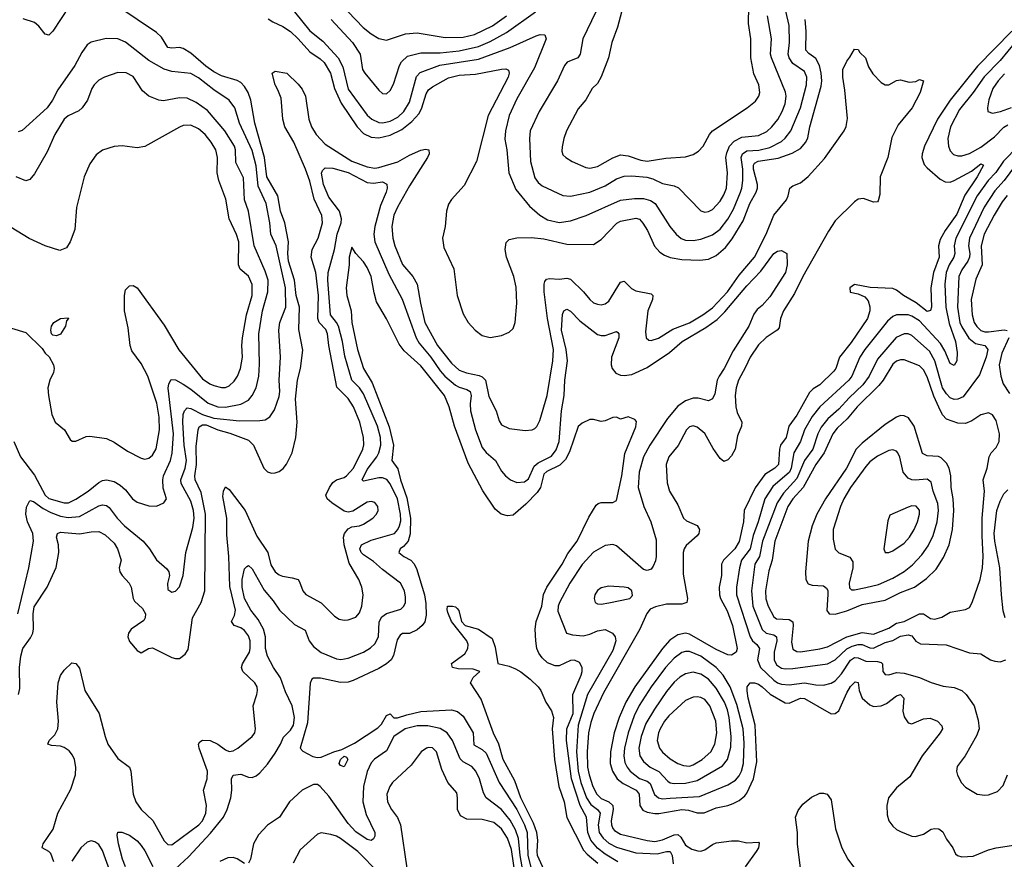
# Model space of a CAD drawing. Header units: inches. Extents: x 1550315 to 1685896, y 510706 to 640504.
# Tile 381 of 452: x 1652797 to 1657932, y 572270 to 576650. Entities that reach past the tile are written whole.
import ezdxf

# ---------------------------------------------------------------- set-up
doc = ezdxf.new("R2010")
doc.units = ezdxf.units.IN
doc.header["$MEASUREMENT"] = 0
doc.layers.add('B6557', color=7, linetype='Continuous')

msp = doc.modelspace()

# ---------------------------------------------------------------- linework, layer by layer
at = {"layer": 'B6557', "color": 5}
for points, elevation in [([(1654229.7, 576689.7), (1654310, 576591.7), (1654377.9, 576537.9), (1654457.9, 576450), (1654483.3, 576403.3), (1654510, 576287.7), (1654610, 576151.9), (1654633.4, 576130), (1654670, 576113.1), (1654691.8, 576111.8), (1654730, 576120.6), (1654770, 576141.3), (1654800.8, 576170), (1654830, 576219.6), (1654866.5, 576353.5), (1654885.2, 576374.8), (1654988.2, 576411.8), (1655190, 576444.5), (1655355.2, 576504.8), (1655490, 576565), (1655512.3, 576572.3), (1655536.3, 576570), (1655542.8, 576550), (1655481.3, 576398.7), (1655390, 576236.9), (1655350.2, 576150), (1655330.2, 576070), (1655327.1, 576027.1), (1655337.7, 575970), (1655348.9, 575850), (1655383.9, 575763.9), (1655456.8, 575676.8), (1655509.2, 575629.2), (1655550, 575606.3), (1655610, 575591.4), (1655670, 575600.7), (1655752.1, 575627.9), (1655930, 575707.9), (1656003.5, 575716.5), (1656050, 575716.8), (1656086.3, 575706.3), (1656112, 575690), (1656187.3, 575570), (1656220.2, 575530), (1656247.6, 575507.6), (1656270, 575499.5), (1656310, 575497.7), (1656350, 575505.2), (1656410, 575527.3), (1656450, 575557.2), (1656490.8, 575609.2), (1656519.2, 575660.8), (1656557.2, 575750), (1656564.1, 575770), (1656568.5, 575810), (1656568, 575870), (1656560.1, 575930), (1656566.5, 575950), (1656590, 575965.1), (1656651.3, 575968.7), (1656710, 575982.5), (1656770, 576014.2), (1656790, 576031.4), (1656818.5, 576070), (1656869.1, 576190), (1656900.1, 576310), (1656901.9, 576350), (1656890, 576378.9), (1656830, 576421.2), (1656809.4, 576450), (1656805.6, 576470), (1656812.5, 576530), (1656810, 576619), (1656775.7, 576770)], 540), ([(1655952.1, 576747.9), (1655915.5, 576610), (1655885.8, 576530), (1655867.3, 576450), (1655830, 576351.5), (1655810, 576316.9), (1655783.1, 576290), (1655749.3, 576230.7), (1655710, 576184.2), (1655649.2, 576070), (1655634.9, 576030), (1655625.8, 575985.9), (1655624.4, 575964.4), (1655630, 575944.9), (1655644.9, 575930), (1655678, 575910), (1655750, 575879.1), (1655770, 575875.2), (1655810, 575884.4), (1655890, 575929.4), (1655930, 575944), (1655970, 575939.8), (1656036.5, 575916.5), (1656070, 575911), (1656167.7, 575927.7), (1656270, 575933.7), (1656310, 575945.6), (1656336.7, 575963.3), (1656362.5, 575990), (1656394, 576050), (1656410, 576070.2), (1656591.2, 576190), (1656635.1, 576224.9), (1656651.8, 576250), (1656656.5, 576270), (1656652.4, 576310), (1656626.7, 576366.7), (1656610.9, 576450.9), (1656610.5, 576550), (1656597.4, 576630), (1656599, 576719)], 580), ([(1652791.9, 573130), (1652798.5, 573161.5), (1652796.4, 573270), (1652803.4, 573330), (1652813.7, 573370), (1652854.5, 573425.5), (1652865.2, 573450), (1652870, 573471.3), (1652867.2, 573550), (1652872.7, 573587.3), (1652941.4, 573690), (1652988.3, 573791.7), (1653001.3, 573870), (1652999, 573910), (1652989.4, 573950), (1652994.3, 573970), (1653010, 573975.8), (1653110, 573966.8), (1653170, 573978), (1653210, 573979.4), (1653242.5, 573962.5), (1653290, 573919.4), (1653308.1, 573890), (1653327.3, 573830), (1653316.8, 573790), (1653319.8, 573770), (1653331.1, 573750), (1653368.2, 573710), (1653378.9, 573690), (1653388.3, 573630), (1653395.8, 573615.8), (1653438, 573578), (1653453.7, 573550), (1653451.8, 573530), (1653444.2, 573515.8), (1653379.1, 573470), (1653364.5, 573450), (1653361.3, 573430), (1653370, 573405.5), (1653410, 573359.1), (1653430, 573347.3), (1653469, 573370), (1653490, 573373.4), (1653590, 573323.1), (1653610, 573317), (1653630, 573317.6), (1653660.7, 573339.3), (1653675.4, 573364.6), (1653697.9, 573530), (1653744.6, 573610), (1653763.4, 573670), (1653766.2, 574070), (1653743.7, 574183.7), (1653711.7, 574250), (1653710.6, 574270), (1653719.2, 574330), (1653717.7, 574422.3), (1653727.7, 574510), (1653733.8, 574526.2), (1653750, 574536.5), (1653770, 574535.5), (1653830, 574509.4), (1653892.6, 574492.6), (1653990, 574456.1), (1654015.9, 574430), (1654070.7, 574310.7), (1654090, 574290.2), (1654110, 574283.8), (1654130, 574285.1), (1654150, 574293.2), (1654170.9, 574309.1), (1654188.9, 574331.1), (1654218.5, 574390), (1654236.7, 574470), (1654243.6, 574550), (1654234.9, 574670), (1654246, 574770), (1654261.9, 574830), (1654274, 574926), (1654252.9, 575032.9), (1654256.4, 575150), (1654239.5, 575210), (1654230.2, 575290), (1654199.4, 575390), (1654196.3, 575430), (1654199.1, 575490), (1654180.5, 575590), (1654158.2, 575650), (1654143.5, 575730), (1654085.9, 575830), (1654073.6, 575930), (1654023.1, 576110), (1654003.4, 576230), (1653989.3, 576269.3), (1653970, 576301.8), (1653950, 576321.4), (1653931.6, 576331.6), (1653850, 576356.7), (1653810, 576377.5), (1653767.7, 576407.7), (1653690, 576474.7), (1653650, 576499.1), (1653630, 576504.7), (1653590, 576501.1), (1653570, 576504.9), (1653537.7, 576557.7), (1653510, 576583), (1653310, 576717.8)], 520), ([(1653057.6, 576722.4), (1652970, 576589.5), (1652950, 576569.3), (1652930, 576573.2), (1652896.6, 576616.6), (1652874.9, 576634.9), (1652814.9, 576654.9)], 520), ([(1654421.9, 576650), (1654532.7, 576530), (1654572.9, 576470), (1654585.5, 576390), (1654597.5, 576370), (1654670, 576282.3), (1654690, 576264.9), (1654710, 576262.4), (1654730, 576280.5), (1654746.3, 576313.6), (1654778.4, 576410), (1654789.1, 576430), (1654820.3, 576459.7), (1654890, 576476.6), (1654990, 576477.2), (1655090, 576487.4), (1655190, 576509.7), (1655250, 576536.1), (1655336.8, 576583.2), (1655486.8, 576690)], 560), ([(1654510.1, 576690.1), (1654588.5, 576608.5), (1654630, 576575.4), (1654670, 576552.3), (1654710, 576543.3), (1654810, 576575.9), (1654870, 576581.4), (1655016.2, 576556.2), (1655110, 576558.1), (1655170, 576572.1), (1655262.5, 576617.5), (1655335.8, 576670)], 580), ([(1655801.1, 576690), (1655733.7, 576550), (1655720.6, 576470), (1655708.6, 576451.4), (1655652.8, 576427.2), (1655639.1, 576410), (1655601.3, 576330), (1655505.8, 576170), (1655459.5, 576070), (1655455.4, 576030), (1655460.4, 575910), (1655483.9, 575823.9), (1655500.5, 575800.5), (1655522.8, 575782.8), (1655630, 575733.1), (1655670, 575728.8), (1655770.7, 575749.3), (1655850, 575782.2), (1655910, 575819), (1655950, 575833.6), (1655990, 575835.5), (1656067.7, 575827.7), (1656099.3, 575819.3), (1656150, 575795.7), (1656210, 575782.3), (1656232.9, 575772.9), (1656350, 575651.8), (1656370, 575646), (1656390, 575649.3), (1656410, 575659.7), (1656450, 575702.6), (1656470, 575735.2), (1656482.6, 575770), (1656488.2, 575850), (1656480.2, 575930), (1656484.4, 575955.6), (1656498.2, 575990), (1656523.8, 576016.2), (1656562.8, 576037.2), (1656650, 576045.4), (1656694.3, 576065.7), (1656720.5, 576090), (1656750.9, 576129.1), (1656773.7, 576170), (1656788.9, 576210), (1656794, 576250), (1656791.4, 576271.4), (1656717.6, 576450), (1656713.3, 576470), (1656717.4, 576550), (1656697.2, 576670)], 560), ([(1654094, 576654), (1654118.1, 576638.1), (1654170, 576614.7), (1654210, 576587.9), (1654250.3, 576550.3), (1654310, 576481.2), (1654365, 576444.9), (1654385.7, 576425.7), (1654418.2, 576370), (1654438.8, 576290), (1654473.7, 576213.7), (1654557.9, 576090), (1654590, 576056.1), (1654630, 576036.5), (1654670, 576033.8), (1654730, 576047.3), (1654790, 576077.3), (1654841.7, 576118.3), (1654879.9, 576160.1), (1654895, 576190), (1654917.7, 576262.3), (1654930, 576283.5), (1654950, 576299.8), (1655033.3, 576346.7), (1655090, 576360.7), (1655174.6, 576365.4), (1655310.8, 576390.8), (1655332.6, 576392.6), (1655346.2, 576386.2), (1655350.1, 576370.1), (1655344.7, 576350), (1655240.6, 576150), (1655180.3, 575910), (1655115.9, 575784.1), (1655050, 575712.3), (1655033, 575687), (1655023.6, 575650), (1655016.9, 575570), (1655002, 575510), (1655010, 575460.4), (1655061.3, 575350), (1655078, 575210), (1655110, 575114.9), (1655136.8, 575070), (1655173.5, 575030), (1655210, 575002.6), (1655250, 574992.2), (1655310, 575002.9), (1655350, 575020.2), (1655370, 575039.3), (1655380.7, 575070), (1655390.5, 575170), (1655386.5, 575253.5), (1655375.1, 575310), (1655336.3, 575410), (1655329, 575450), (1655333.5, 575486.5), (1655350, 575502.7), (1655390, 575511.3), (1655466.1, 575513.9), (1655530, 575506.1), (1655650, 575479), (1655790, 575477.7), (1655830, 575502.6), (1655911.6, 575588.4), (1655930, 575598.1), (1656010, 575613.4), (1656030, 575608.2), (1656047.8, 575587.8), (1656070.7, 575550.7), (1656107.4, 575467.4), (1656136.5, 575436.5), (1656160.5, 575420.5), (1656190, 575409.1), (1656250, 575398.5), (1656345, 575395), (1656390, 575400.8), (1656430, 575419.2), (1656478.1, 575461.9), (1656513, 575507), (1656570, 575600.2), (1656604.9, 575690), (1656638.5, 575750), (1656645.1, 575770), (1656645.8, 575790), (1656624.8, 575870), (1656624.4, 575890), (1656630, 575900.8), (1656649, 575911), (1656752.9, 575927.1), (1656826, 575954), (1656870, 575978.4), (1656897.7, 576010), (1656907.3, 576032.7), (1656918.3, 576090), (1656976.4, 576303.6), (1656979.9, 576330), (1656977.8, 576370), (1656968.8, 576410), (1656950, 576447.9), (1656912.4, 576472.4), (1656897.3, 576490), (1656898.3, 576590), (1656893.6, 576650)], 520), ([(1657971.4, 576590), (1657792.7, 576407.3), (1657650, 576230.4), (1657583.4, 576130), (1657516.1, 575990), (1657502.9, 575950), (1657502.4, 575930), (1657514.9, 575894.9), (1657530, 575876.1), (1657597.7, 575817.7), (1657623.1, 575803.1), (1657650, 575802.8), (1657670, 575810.1), (1657760.3, 575859.7), (1657810, 575897.5), (1657823.7, 575890), (1657790.1, 575830), (1657725.4, 575734.6), (1657684.1, 575635.9), (1657623.4, 575550), (1657597.9, 575502.1), (1657589.3, 575470), (1657592.7, 575410), (1657563.4, 575330), (1657548.9, 575250), (1657551.8, 575150), (1657547.6, 575132.4), (1657530, 575127.1), (1657472.5, 575172.5), (1657406.6, 575210), (1657370, 575238.3), (1657350, 575246.8), (1657232.5, 575252.5), (1657150, 575269), (1657126.8, 575250), (1657128.1, 575228.1), (1657170, 575219.1), (1657204, 575204), (1657222.4, 575182.4), (1657230.9, 575150.9), (1657230.1, 575130.1), (1657218.3, 575090), (1657134.3, 574965.7), (1657072.7, 574890), (1657052.8, 574830), (1657043.7, 574816.3), (1656970, 574744.1), (1656936, 574724), (1656915.6, 574704.4), (1656850, 574586.1), (1656808.9, 574530), (1656794.4, 574470), (1656765.7, 574430), (1656759, 574410), (1656754.3, 574330), (1656734.8, 574310), (1656683.2, 574276.8), (1656632.2, 574207.8), (1656576, 574090), (1656571.3, 574030), (1656550, 573927.9), (1656526.9, 573890), (1656467.3, 573830), (1656457.9, 573810), (1656456.8, 573750), (1656445.5, 573690), (1656446.6, 573650), (1656452.7, 573630), (1656486.2, 573566.2), (1656515, 573490), (1656538.4, 573370), (1656534, 573350), (1656510, 573334.2), (1656490, 573335.9), (1656430, 573363.5), (1656290, 573444.7), (1656270, 573448.7), (1656230, 573440.1), (1656187.8, 573412.2), (1656149.8, 573370.2), (1656005.8, 573170), (1655958.8, 573090), (1655923.9, 573010), (1655897, 572930), (1655878.4, 572830), (1655877.4, 572770), (1655888.8, 572728.8), (1655912.6, 572690), (1655944.6, 572664.6), (1656011.7, 572630), (1656027.5, 572610), (1656030.6, 572550), (1656046.5, 572526.5), (1656070, 572516.3), (1656110, 572508.9), (1656130, 572508.6), (1656250, 572529.2), (1656285.5, 572525.5), (1656330, 572512.1), (1656367.1, 572512.9), (1656430, 572539), (1656490, 572551.1), (1656518.4, 572561.6), (1656550, 572576.6), (1656579.2, 572600.8), (1656590, 572615), (1656623.6, 572690), (1656641.4, 572778.6), (1656633.5, 572970), (1656596.7, 573110), (1656590.5, 573149.4), (1656591.9, 573170), (1656606, 573190), (1656629.8, 573190.2), (1656650, 573183), (1656670, 573170.1), (1656711.1, 573131.1), (1656790, 573085.5), (1656810, 573083.4), (1656870, 573110.1), (1656890, 573108.6), (1657030, 573028.9), (1657050, 573030.3), (1657070, 573044.2), (1657110, 573138.2), (1657130, 573171.8), (1657154.9, 573194.9), (1657170, 573192.7), (1657175.5, 573150), (1657191.2, 573111.2), (1657230, 573075.9), (1657250, 573067.6), (1657290, 573069.5), (1657317.6, 573082.4), (1657370, 573122.6), (1657390.1, 573130.1), (1657408.4, 573110), (1657402.4, 573042.4), (1657410, 573013.4), (1657430, 572981.3), (1657450, 572976.5), (1657510, 573003.2), (1657546.2, 573006.2), (1657584.4, 572990), (1657605.8, 572965.8), (1657609, 572950), (1657597.1, 572930), (1657504.1, 572810), (1657439.8, 572700.2), (1657370, 572642.6), (1657327.9, 572590), (1657318.6, 572550), (1657321, 572501), (1657330.3, 572470), (1657350, 572443.1), (1657370, 572425.3), (1657390, 572415.3), (1657450, 572390.6), (1657469.1, 572389.1), (1657510, 572401.3), (1657550, 572426.4), (1657570, 572431.2), (1657590, 572429.2), (1657612.2, 572412.2), (1657630, 572374.4), (1657664.2, 572330), (1657677.6, 572297.6), (1657688.8, 572288.8), (1657710, 572282.6), (1657770, 572286), (1657850, 572319), (1657890, 572329.4), (1658050, 572353.4)], 520), ([(1658030, 576582.3), (1657910, 576436.9), (1657827.8, 576352.2), (1657770.1, 576269.9), (1657699, 576181), (1657650.6, 576090), (1657637.7, 576030), (1657641.7, 575990), (1657650, 575965.7), (1657666.6, 575946.6), (1657690, 575939.1), (1657710, 575939.2), (1657750, 575951.2), (1657810, 575984.6), (1657880.9, 576039.1), (1657930, 576089.2), (1657950, 576100.8)], 540), ([(1652787.8, 573550), (1652844.4, 573790), (1652868.6, 573930), (1652866.5, 573970), (1652838.2, 574030), (1652829.3, 574069.3), (1652833.1, 574106.9), (1652850, 574142), (1652870, 574135.7), (1652919.9, 574099.9), (1652959, 574079), (1653010, 574059.5), (1653050, 574053.3), (1653110, 574058.2), (1653210, 574113.7), (1653230, 574119.3), (1653250, 574116.1), (1653264.4, 574104.4), (1653305.6, 574050), (1653343.2, 574010), (1653441.2, 573930), (1653473.8, 573890), (1653511.1, 573831.1), (1653565.5, 573785.5), (1653575.3, 573770), (1653578, 573750), (1653568.7, 573708.7), (1653570, 573678), (1653590, 573663), (1653610, 573668), (1653630, 573691), (1653649.7, 573750), (1653664.6, 573870), (1653699.7, 574000.3), (1653706.7, 574050), (1653703.5, 574090), (1653690, 574137.6), (1653638.8, 574230), (1653637.2, 574250), (1653660.6, 574310), (1653666.8, 574350), (1653654.3, 574430), (1653647.8, 574550), (1653649.9, 574590.1), (1653657, 574610), (1653670, 574624), (1653690, 574620.9), (1653750, 574590.4), (1653810, 574571.2), (1653943.4, 574556.6), (1654050, 574558.3), (1654077.1, 574562.9), (1654102, 574578), (1654126.2, 574613.8), (1654150, 574683.1), (1654154.4, 574710), (1654151.3, 574770), (1654157.8, 574890), (1654148.7, 575030), (1654154.7, 575070), (1654185.6, 575150), (1654183.6, 575250), (1654135.6, 575470), (1654107.2, 575530), (1654101.7, 575590), (1654082.4, 575690), (1654041.6, 575781.6), (1654030, 575886.9), (1654010, 575967.7), (1653943.8, 576110), (1653919.9, 576190), (1653890, 576228.9), (1653810, 576283.2), (1653730, 576346.5), (1653690, 576369.1), (1653590, 576378.7), (1653550, 576391.9), (1653470, 576436.2), (1653350, 576532.9), (1653310, 576549.8), (1653247.8, 576552.2), (1653170, 576532.6), (1653150, 576517.6), (1653122.2, 576477.8), (1653085.4, 576410), (1652995.9, 576284.1), (1652967.6, 576230), (1652940.2, 576190), (1652810, 576071.5), (1652790, 576065.1)], 540), ([(1652975.9, 572255.9), (1652959.4, 572299.4), (1652949.7, 572309.7), (1652914.5, 572330), (1652919.1, 572350), (1652972.3, 572427.7), (1652996.5, 572510), (1653064, 572636), (1653088, 572710), (1653089.4, 572750), (1653082.7, 572790), (1653073.2, 572813.1), (1653055.7, 572835.7), (1653030, 572852.5), (1653010, 572859.4), (1652963.5, 572863.5), (1652943.7, 572870), (1652951.6, 572890), (1652980.6, 572919.4), (1652995.6, 572950), (1652999.1, 572990), (1652991.3, 573090), (1652998.5, 573190), (1653010, 573228.2), (1653030, 573257.1), (1653070, 573294.8), (1653090.5, 573290.5), (1653110, 573266), (1653137.4, 573150), (1653211.3, 573030), (1653242.3, 572910), (1653257.5, 572870), (1653310, 572796.4), (1653370.8, 572750), (1653377.5, 572730), (1653389.6, 572610), (1653402.5, 572570), (1653430, 572530.2), (1653491.9, 572471.9), (1653550, 572365.3), (1653570, 572346.3), (1653590, 572345.2), (1653732.3, 572450), (1653750, 572470.2), (1653767.6, 572510), (1653771.8, 572550), (1653756.1, 572630), (1653774.7, 572690), (1653776.7, 572730), (1653734.1, 572850), (1653729.8, 572870), (1653737.3, 572882.7), (1653750, 572890.7), (1653790, 572890.1), (1653831, 572871), (1653870, 572841.1), (1653890, 572832.2), (1653910, 572835.2), (1653935.4, 572850), (1654009.6, 572910), (1654023, 572930), (1654026.9, 572950), (1654014.1, 573070), (1654034.3, 573130), (1654038.2, 573150), (1654035.3, 573170), (1654023.1, 573190), (1653961.9, 573250), (1653953.7, 573270), (1653958.6, 573290), (1653995.9, 573350), (1654000.1, 573370), (1653998.8, 573410), (1653990, 573435.8), (1653970, 573463.9), (1653950, 573476.9), (1653916, 573490), (1653901.6, 573510), (1653918.4, 573541.6), (1653923.3, 573570), (1653893.1, 573693.1), (1653888.2, 573850), (1653877.1, 573962.9), (1653877.4, 574050), (1653857, 574163), (1653860.3, 574190), (1653870, 574212), (1653890, 574198.3), (1653973.7, 574090), (1654034.6, 573954.6), (1654090.9, 573870.9), (1654106.7, 573806.7), (1654130, 573769.2), (1654150, 573753.7), (1654167.3, 573747.3), (1654218.8, 573738.8), (1654248.9, 573728.9), (1654257.4, 573717.4), (1654274, 573670), (1654290, 573650.4), (1654370, 573607.2), (1654438.7, 573538.7), (1654462.9, 573522.9), (1654490, 573517.3), (1654510, 573519.1), (1654550, 573532.7), (1654570, 573555.3), (1654582.4, 573590), (1654588.5, 573650), (1654581.7, 573690), (1654566.2, 573730), (1654515.1, 573815.1), (1654489.1, 573910), (1654485.2, 573950), (1654490.7, 573969.3), (1654510, 573993.4), (1654530, 574003.8), (1654569.2, 574010), (1654590, 574018.4), (1654639.7, 574050), (1654658.2, 574070), (1654666.4, 574090), (1654664.7, 574110), (1654650, 574130.9), (1654630, 574136.2), (1654610, 574133.3), (1654534.4, 574085.6), (1654510, 574080.3), (1654490, 574086.5), (1654424.5, 574130), (1654400.6, 574150), (1654394.7, 574170), (1654412.3, 574210), (1654430, 574235.8), (1654450, 574249.5), (1654490, 574261.9), (1654502.2, 574270), (1654537.4, 574310), (1654587.3, 574410), (1654591.6, 574431.6), (1654589.9, 574470), (1654570.4, 574550), (1654538.9, 574630), (1654510, 574672.7), (1654452, 574732), (1654409.6, 574950), (1654403.1, 575010), (1654393.9, 575033.9), (1654359.6, 575070), (1654351.5, 575090), (1654356.1, 575210), (1654341.5, 575330), (1654317.1, 575410), (1654322.8, 575450), (1654354.5, 575510), (1654371.5, 575570), (1654376.2, 575590), (1654372.3, 575627.7), (1654333.3, 575713.3), (1654310, 575807.8), (1654287.5, 575870), (1654226.3, 576010), (1654180.1, 576090), (1654168.9, 576131.1), (1654160.2, 576240.2), (1654144.4, 576284.4), (1654129.8, 576310.2), (1654113.2, 576370), (1654130, 576380.5), (1654190, 576370.2), (1654250, 576312.7), (1654270, 576287.2), (1654288.3, 576250), (1654305.5, 576130), (1654319.8, 576090), (1654343.8, 576050), (1654390, 576001.1), (1654530, 575912.2), (1654610, 575882), (1654650, 575875.5), (1654670, 575878), (1654770, 575908.8), (1654830, 575942.6), (1654890, 575968.3), (1654913.9, 575973.9), (1654931.5, 575970), (1654933.6, 575950), (1654924.8, 575930), (1654830, 575782.7), (1654768, 575672), (1654749.3, 575630), (1654737.8, 575570), (1654742.6, 575510), (1654753.7, 575470), (1654793.3, 575373.3), (1654847.5, 575310), (1654870.4, 575270.4), (1654886.7, 575170), (1654910, 575070.2), (1654976.3, 574950), (1655050, 574858.3), (1655090, 574821.2), (1655126.9, 574806.9), (1655193.4, 574793.4), (1655210, 574785.9), (1655226.9, 574770), (1655243.5, 574683.5), (1655281.8, 574610), (1655297.6, 574557.6), (1655310, 574535.3), (1655350, 574516.5), (1655433.1, 574506.9), (1655469.7, 574510.3), (1655483, 574517), (1655493.4, 574526.6), (1655510, 574559.1), (1655547.8, 574690), (1655578.1, 574870), (1655580.3, 574930), (1655549, 575090), (1655533.2, 575230), (1655532, 575270), (1655535.4, 575284.6), (1655544.3, 575295.7), (1655560.6, 575299.4), (1655610, 575296), (1655650, 575302.1), (1655670, 575296.4), (1655736.8, 575230), (1655770, 575189.3), (1655790, 575172.6), (1655810, 575165), (1655830, 575162.5), (1655850, 575167.7), (1655870, 575182), (1655930, 575279.7), (1655950, 575285.2), (1655987.7, 575247.7), (1656010, 575235.8), (1656090, 575219.2), (1656098.8, 575210), (1656097.5, 575190), (1656073.5, 575130), (1656061.4, 575021.4), (1656065, 574990), (1656078.6, 574978.6), (1656090, 574975.5), (1656128.1, 574988.1), (1656204, 575036), (1656291.1, 575068.9), (1656360.2, 575110), (1656410, 575146.6), (1656488.7, 575230), (1656550, 575316.6), (1656630, 575410.1), (1656690, 575531.6), (1656730, 575629.3), (1656796.3, 575710), (1656805.7, 575730), (1656813.7, 575770), (1656830, 575783.7), (1656870, 575799), (1656910, 575831.4), (1656994.4, 575925.6), (1657097.5, 576070), (1657107.7, 576092.3), (1657113.5, 576133.5), (1657101.2, 576281.2), (1657090, 576349), (1657089.9, 576390.1), (1657110, 576433.4), (1657126.7, 576453.3), (1657150, 576496), (1657170, 576494), (1657178.7, 576478.7), (1657208.2, 576450), (1657224.2, 576404.2), (1657246.3, 576366.3), (1657290, 576321.7), (1657310, 576310.3), (1657330, 576310.4), (1657370, 576332.7), (1657390, 576336.3), (1657435.5, 576324.5), (1657470, 576327.3), (1657490, 576337.3), (1657510.5, 576330.5), (1657493.1, 576270), (1657451, 576190), (1657379.1, 576100.9), (1657345, 576035), (1657323.8, 575930), (1657285, 575830), (1657282.9, 575737.1), (1657274.9, 575705.1), (1657270, 575699.3), (1657250, 575696.9), (1657197.4, 575717.4), (1657170, 575714), (1657150, 575699.4), (1657050, 575599.5), (1657014.4, 575545.6), (1656881.9, 575310), (1656838.1, 575221.9), (1656781.4, 575130), (1656765.6, 575090), (1656757.5, 575042.5), (1656747.8, 575030), (1656690, 574992), (1656650, 574954.1), (1656606.1, 574890), (1656583, 574837), (1656545.8, 574770), (1656534.4, 574730), (1656529, 574690), (1656532.2, 574630), (1656539.8, 574599.8), (1656563.9, 574550), (1656562, 574530), (1656541.3, 574478.7), (1656528.4, 574410), (1656510, 574374.3), (1656490, 574352.8), (1656470, 574345.1), (1656450, 574359.7), (1656413, 574413), (1656371.1, 574491.1), (1656330, 574523.7), (1656310, 574530.7), (1656290, 574526.4), (1656274.4, 574510), (1656232.1, 574427.9), (1656182.4, 574370), (1656169.2, 574329.2), (1656173.3, 574233.3), (1656186.7, 574190), (1656230, 574118), (1656259.8, 574050), (1656274.9, 574034.9), (1656330.6, 574010.6), (1656342.6, 573990), (1656338.5, 573970), (1656330, 573958), (1656273.8, 573906.2), (1656262.3, 573890), (1656256.8, 573870), (1656257.2, 573757.2), (1656279.3, 573630), (1656275.6, 573610), (1656250, 573600.9), (1656170, 573600.8), (1656113.2, 573586.8), (1656085.2, 573574.8), (1656067.4, 573552.6), (1656032.1, 573470), (1655841.6, 573138.4), (1655791.4, 573030), (1655775.8, 572984.2), (1655764.5, 572930), (1655756.2, 572830), (1655758.4, 572750), (1655766.3, 572710), (1655785.9, 572650), (1655806.9, 572610), (1655830, 572586.6), (1655870, 572568.7), (1655891.2, 572551.2), (1655892.3, 572530), (1655881.1, 572470), (1655883.2, 572450), (1655890.1, 572430), (1655899.7, 572419.7), (1655930, 572400.9), (1656070, 572367.6), (1656110, 572363.5), (1656150, 572371.4), (1656210, 572398.1), (1656230, 572398.7), (1656245.1, 572385.1), (1656270, 572343.2), (1656303.3, 572323.3), (1656333.4, 572313.4), (1656350, 572312.4), (1656370, 572318.7), (1656410, 572347.8), (1656430, 572355.3), (1656510, 572366.4), (1656546, 572366), (1656590, 572355.8), (1656650, 572359.1), (1656654.4, 572354.4), (1656650.2, 572330), (1656638.9, 572310), (1656581.2, 572230)], 480), ([(1652767.4, 574450), (1652801.5, 574370), (1652874.4, 574274.4), (1652930, 574170.1), (1652950, 574151.7), (1653030, 574129.6), (1653051.3, 574130), (1653090, 574148.9), (1653153.8, 574190), (1653210, 574235.4), (1653230, 574245.7), (1653250, 574249.5), (1653290, 574240.9), (1653322, 574222), (1653350, 574196.9), (1653386.4, 574150), (1653410, 574132), (1653470, 574113.8), (1653510, 574111.7), (1653549.4, 574130), (1653562.4, 574150), (1653545.7, 574205.7), (1653543.4, 574250), (1653547.6, 574270), (1653583.6, 574350), (1653592.2, 574387.8), (1653599.2, 574490), (1653572.4, 574727.6), (1653574.5, 574750), (1653587.8, 574772.2), (1653610, 574770.2), (1653650, 574748.5), (1653690, 574722.7), (1653780.2, 574650), (1653830, 574629.7), (1653871, 574629), (1653950, 574643.8), (1653990, 574665.7), (1654010.5, 574690), (1654031.2, 574730), (1654045.2, 574790), (1654048.2, 574851.8), (1654044.1, 575010), (1654064.3, 575130), (1654091, 575230), (1654092.7, 575290), (1654077.8, 575337.8), (1654020.8, 575470), (1653989.9, 575650), (1653969.9, 575710.1), (1653964.3, 575824.3), (1653925.4, 575905.4), (1653922.9, 575970), (1653917.3, 575990), (1653866.9, 576070), (1653776.1, 576176.1), (1653717.6, 576217.6), (1653670, 576240.5), (1653630, 576242.6), (1653546.6, 576226.6), (1653523.7, 576230), (1653470, 576250.8), (1653437.8, 576277.8), (1653390, 576352.9), (1653352.8, 576372.8), (1653310, 576373.4), (1653239.5, 576350), (1653210, 576333.3), (1653186.2, 576310), (1653173, 576290), (1653150.8, 576229.2), (1653123.1, 576190), (1653105.2, 576174.8), (1653050, 576148.4), (1653029.5, 576130), (1652980.8, 576050), (1652940.6, 575959.4), (1652875.2, 575844.8), (1652850, 575815.1), (1652830, 575808.6), (1652778.4, 575830)], 560), ([(1657933.5, 576366.5), (1657899.6, 576330), (1657871.7, 576290), (1657851.2, 576231.2), (1657843.6, 576190), (1657846, 576170), (1657870, 576162.3), (1657911.4, 576171.4), (1657970, 576191.1)], 560), ([(1652697.1, 575057.1), (1652830, 575017.3), (1652914.9, 574934.9), (1652931, 574910), (1652950.5, 574890.5), (1652974, 574850), (1652977.3, 574830), (1652974, 574810), (1652954, 574770), (1652944.9, 574730), (1652947.3, 574690), (1652964.9, 574590), (1652982.8, 574550), (1653031, 574510), (1653059.8, 574459.8), (1653071, 574451), (1653090, 574450.8), (1653144.7, 574475.3), (1653162.4, 574477.6), (1653250, 574465.7), (1653290, 574446.3), (1653359.2, 574399.2), (1653430, 574361.6), (1653450, 574357.5), (1653470, 574362.3), (1653490, 574377.1), (1653509.5, 574410.5), (1653526.4, 574510), (1653524.6, 574575.4), (1653512.7, 574650), (1653465.7, 574790), (1653430, 574855.6), (1653382.3, 574922.3), (1653372.8, 574950), (1653363, 575043), (1653343.9, 575130), (1653344.2, 575210), (1653350, 575241), (1653370, 575262), (1653390, 575263), (1653410.4, 575250), (1653550, 575056.9), (1653627.2, 574927.2), (1653750, 574776.8), (1653789.2, 574750), (1653810, 574741.2), (1653850, 574730.1), (1653869.9, 574730.2), (1653890, 574738.9), (1653915.9, 574764.1), (1653933, 574790), (1653949.3, 574830), (1653958.7, 574890), (1653955.4, 574950), (1653958.8, 574990), (1653979.5, 575110), (1654010.3, 575210), (1654008.9, 575268.9), (1653990.9, 575310.9), (1653947.9, 575347.9), (1653938.2, 575370), (1653939.7, 575490), (1653928.6, 575528.6), (1653889.9, 575609.9), (1653873.2, 575713.2), (1653835.7, 575810), (1653827.2, 575850), (1653828.7, 575930), (1653819.6, 575970), (1653796.5, 576010), (1653764.9, 576050), (1653730, 576080.6), (1653690, 576099.9), (1653650, 576097.7), (1653630, 576089.1), (1653450, 575987.6), (1653410, 575981.6), (1653331.3, 575991.3), (1653290, 575988), (1653230, 575969.7), (1653195.9, 575944.1), (1653162.5, 575897.5), (1653134.3, 575830), (1653093.7, 575670), (1653084.5, 575555.5), (1653060.7, 575490), (1653040.7, 575459.3), (1653006.3, 575446.3), (1652930, 575469.5), (1652847.6, 575507.6), (1652649, 575629)], 580), ([(1658004.7, 575990), (1657928.3, 575911.7), (1657888.1, 575851.9), (1657848.2, 575810), (1657789.7, 575730), (1657679.2, 575510), (1657670.1, 575470), (1657674.1, 575430), (1657669.2, 575410), (1657644.7, 575370), (1657628.8, 575330), (1657621.7, 575270), (1657627.7, 575150), (1657645, 575065), (1657677.2, 574970), (1657685.9, 574914.1), (1657685.3, 574870), (1657670, 574845.6), (1657650, 574856.2), (1657622.2, 574922.2), (1657599.6, 574959.6), (1657490, 575078.1), (1657450, 575103.7), (1657430, 575109.4), (1657370, 575109.9), (1657350, 575101.4), (1657322.8, 575077.2), (1657204.4, 574930), (1657178.9, 574890), (1657136.4, 574790), (1657121.5, 574770), (1656969.5, 574630.5), (1656930, 574580.5), (1656890.9, 574510), (1656868.8, 574450), (1656833.8, 574390), (1656820.6, 574310), (1656811.3, 574290), (1656724.8, 574215.2), (1656683, 574150), (1656648, 574030), (1656621.6, 573958.4), (1656606.7, 573890), (1656562.1, 573830), (1656550.4, 573790), (1656535.1, 573690), (1656535.6, 573650), (1656606.3, 573430), (1656618.3, 573410), (1656641.7, 573390), (1656655, 573370), (1656645.3, 573310), (1656660.1, 573270), (1656730, 573203.4), (1656750, 573189.7), (1656770, 573182.7), (1656810, 573179.9), (1656890, 573190.9), (1656950, 573179.1), (1656990, 573177.7), (1657030, 573188.9), (1657050, 573201.3), (1657083.5, 573236.5), (1657130, 573307.9), (1657150, 573322.1), (1657170, 573320.8), (1657210, 573302.8), (1657270, 573302.1), (1657290, 573297.2), (1657296, 573290), (1657299.1, 573250), (1657310, 573233.7), (1657330, 573232.4), (1657370, 573243.6), (1657410, 573240.6), (1657490, 573217.6), (1657550, 573191.2), (1657613.2, 573173.2), (1657670, 573166.7), (1657710, 573151.1), (1657732.8, 573130), (1657774.4, 573070), (1657794.9, 572994.9), (1657800.3, 572950), (1657786.9, 572913.1), (1657727.9, 572810), (1657686.5, 572753.5), (1657682.8, 572730), (1657688.3, 572708.3), (1657709.1, 572669.1), (1657730, 572645.5), (1657790, 572610.4), (1657830, 572604.4), (1657850, 572606), (1657897, 572623), (1657925.7, 572654.3), (1657948.2, 572710)], 540), ([(1653610, 572219.8), (1653678, 572282), (1653793.1, 572406.9), (1653860.1, 572490), (1653879.7, 572530), (1653899.1, 572590), (1653904.4, 572630), (1653901.4, 572690), (1653910, 572708.7), (1653950, 572713.7), (1653990, 572698.9), (1654010, 572696.8), (1654030, 572705), (1654050, 572720.8), (1654090, 572766.6), (1654130, 572822.7), (1654157.5, 572870), (1654172.3, 572907.7), (1654210, 572943.7), (1654225.7, 572970), (1654231, 573010), (1654217.6, 573070), (1654182.7, 573142.7), (1654157.2, 573217.2), (1654120.2, 573270), (1654089.4, 573329.4), (1654079.6, 573370), (1654078.7, 573430), (1654068, 573470), (1654040.9, 573520.9), (1654002.5, 573570), (1653970, 573631.1), (1653957.9, 573690), (1653957.3, 573730), (1653970, 573784.9), (1653982.2, 573797.7), (1653990, 573802.4), (1654010, 573784.9), (1654073.1, 573673.1), (1654118.8, 573618.8), (1654151.8, 573570), (1654230, 573494.4), (1654285.9, 573465.9), (1654306.1, 573410), (1654330, 573380.6), (1654370, 573348.4), (1654450, 573314.8), (1654472.6, 573312.6), (1654510, 573318.7), (1654590, 573349.5), (1654627.6, 573372.4), (1654650, 573394.4), (1654668.6, 573430), (1654672.1, 573507.9), (1654685.3, 573534.7), (1654710, 573551.7), (1654785.1, 573574.9), (1654800.7, 573590), (1654809, 573610), (1654810, 573638), (1654804.2, 573670), (1654783.5, 573710), (1654690, 573780.7), (1654643.2, 573823.2), (1654590, 573857.9), (1654578.2, 573870), (1654571.7, 573890), (1654580.7, 573910), (1654630, 573934.6), (1654751.2, 573970), (1654769.9, 573990), (1654778.3, 574010), (1654784.2, 574035.8), (1654784, 574070), (1654767.1, 574150), (1654730, 574229.1), (1654711.6, 574251.6), (1654690, 574259.5), (1654670, 574259.5), (1654590, 574241.8), (1654583.2, 574250), (1654610, 574303.5), (1654660.3, 574370), (1654670.3, 574390), (1654680.1, 574430), (1654679.2, 574470), (1654663.1, 574530), (1654590, 574697.7), (1654570, 574728.7), (1654529, 574770), (1654493.6, 574893.6), (1654480.8, 574970), (1654459.8, 575050), (1654450.2, 575070.2), (1654418, 575110), (1654404, 575290), (1654405.2, 575330), (1654439.2, 575450), (1654453.7, 575530), (1654474.7, 575590), (1654476.1, 575610), (1654465.3, 575650), (1654410, 575723), (1654382.5, 575790), (1654371.4, 575848.6), (1654376.3, 575863.7), (1654390, 575876.9), (1654430, 575874.2), (1654510, 575853.3), (1654610, 575799.8), (1654642.9, 575797.1), (1654690, 575804.4), (1654711.2, 575791.2), (1654713.6, 575770), (1654708.2, 575750), (1654679.3, 575680.7), (1654648.7, 575570), (1654644.8, 575530), (1654650, 575490.4), (1654722.2, 575322.2), (1654792.5, 575192.5), (1654864.5, 574990), (1654881.4, 574961.4), (1654941.3, 574890), (1654990, 574817.7), (1655014.1, 574790), (1655070, 574742.7), (1655090, 574732.2), (1655130, 574721), (1655147.2, 574710), (1655152.1, 574690), (1655146.3, 574646.3), (1655147.9, 574610), (1655174.7, 574510), (1655210, 574417.4), (1655230, 574391.2), (1655278.2, 574350), (1655310, 574295.3), (1655330, 574270.3), (1655357.1, 574250), (1655390, 574236.1), (1655430, 574238.6), (1655450, 574253.8), (1655480, 574320), (1655501.7, 574338.3), (1655570, 574372.5), (1655594.8, 574405.2), (1655610, 574449), (1655622.8, 574610), (1655636.1, 574690), (1655639.9, 574770), (1655654, 574870), (1655647.3, 574930), (1655622.5, 575030), (1655628.1, 575111.9), (1655634.5, 575130), (1655650, 575138.9), (1655670, 575128.9), (1655719.1, 575079.1), (1655810, 575007.8), (1655830, 575001.4), (1655850, 575002.3), (1655910, 575022.4), (1655917.1, 575017.1), (1655921.3, 575010), (1655921.3, 574990), (1655884.2, 574890), (1655882.7, 574850), (1655887.8, 574830), (1655905.9, 574805.9), (1655930, 574796.1), (1655950, 574793.5), (1655990, 574799.3), (1656070, 574835.1), (1656186.4, 574913.6), (1656252.2, 574970), (1656375.3, 575044.7), (1656434.1, 575085.9), (1656475.1, 575124.9), (1656590, 575262), (1656663, 575337), (1656730, 575430.4), (1656750, 575442.8), (1656770, 575446), (1656798, 575430), (1656800.4, 575370), (1656790.2, 575330), (1656710, 575203.9), (1656670, 575159.1), (1656642.8, 575137.2), (1656625.9, 575114.1), (1656599.4, 575050), (1656518.1, 574921.9), (1656471, 574830), (1656444.6, 574790), (1656435.4, 574770), (1656421.9, 574698.1), (1656410, 574671.5), (1656390, 574661.7), (1656335.5, 574675.5), (1656310, 574675.5), (1656270, 574661.4), (1656230, 574633.9), (1656175.4, 574570), (1656084.1, 574430), (1656050.5, 574369.5), (1656027.2, 574290), (1656022.2, 574210), (1656051.9, 574110), (1656089.4, 574030), (1656115.9, 573935.9), (1656117.1, 573850), (1656113.8, 573826.2), (1656101, 573799), (1656090, 573784), (1656070, 573776), (1656050, 573781.4), (1655910, 573904.8), (1655890, 573911.1), (1655850, 573907.4), (1655790, 573871.6), (1655730, 573808.3), (1655665.5, 573710), (1655611.6, 573610), (1655605.1, 573590), (1655604, 573564), (1655649.3, 573449.3), (1655680, 573440), (1655735.8, 573435.8), (1655770, 573443.4), (1655810, 573462), (1655850, 573467.7), (1655889.6, 573449.7), (1655902.9, 573430), (1655905.8, 573410), (1655890, 573359.5), (1655759.3, 573130), (1655709.5, 572970), (1655701.4, 572830), (1655709.4, 572730), (1655724, 572670), (1655754, 572590), (1655776.5, 572556.5), (1655809.8, 572529.8), (1655824.2, 572510), (1655813.6, 572450), (1655819.5, 572410), (1655839.8, 572379.8), (1655870, 572354.6), (1655910, 572333.9), (1656010, 572303), (1656121.6, 572298.4), (1656170, 572310.5), (1656190, 572310.1), (1656200.1, 572290), (1656205.8, 572245.8)], 460), ([(1657991.1, 575890), (1657931.4, 575810), (1657882.8, 575757.3), (1657827.8, 575672.2), (1657749.7, 575510), (1657745.8, 575470), (1657751.9, 575430), (1657750, 575410), (1657742.2, 575390), (1657710, 575344.2), (1657695.6, 575310), (1657688.3, 575150), (1657700.8, 575070), (1657710, 575047.2), (1657747.5, 574987.5), (1657781.1, 574961.1), (1657830.3, 574950), (1657845.9, 574930), (1657836.7, 574890), (1657802.8, 574797.2), (1657717.9, 574682.1), (1657690, 574669.3), (1657670, 574668.7), (1657650, 574676.9), (1657630, 574697.3), (1657609.7, 574729.8), (1657570, 574870), (1657541.1, 574921.1), (1657450, 575002.1), (1657430.8, 575010.8), (1657410, 575011.5), (1657368.8, 574991.2), (1657270, 574878.7), (1657226.7, 574790), (1657194.6, 574745.4), (1657122.9, 574677.1), (1657070, 574618.2), (1657012.2, 574567.8), (1656976.8, 574523.2), (1656959.5, 574490), (1656933.1, 574410), (1656890.7, 574349.3), (1656850, 574255.7), (1656780.7, 574179.3), (1656747.7, 574130), (1656671.3, 573930), (1656655.8, 573850), (1656631.4, 573808.6), (1656613.7, 573670), (1656621.4, 573590), (1656670, 573468.8), (1656690, 573450.1), (1656730, 573440.3), (1656743.5, 573430), (1656745, 573410), (1656732.5, 573350), (1656731.5, 573310), (1656744, 573284), (1656770, 573266.5), (1656790, 573262.9), (1656830, 573264.6), (1657010, 573289.6), (1657050, 573309.6), (1657110, 573367.7), (1657138.9, 573381.1), (1657170, 573390.9), (1657190, 573391), (1657230, 573372.9), (1657250, 573371.5), (1657310, 573401.4), (1657350, 573410.5), (1657390, 573434.6), (1657430, 573441), (1657450, 573436.1), (1657470, 573408.5), (1657494.5, 573394.5), (1657628.3, 573388.3), (1657750, 573347.4), (1657810, 573341.6), (1657860.7, 573310), (1657882.6, 573302.6), (1657910, 573300.2), (1657940.7, 573310)], 560), ([(1657947.1, 575732.9), (1657920.6, 575699.4), (1657878.4, 575630), (1657827.2, 575530), (1657810.7, 575470), (1657817.2, 575370), (1657784.4, 575295.6), (1657760.1, 575190), (1657763.6, 575110), (1657775.4, 575070), (1657788.5, 575048.5), (1657810, 575028.8), (1657830, 575021.6), (1657850, 575021), (1657931, 575031), (1657947.5, 575027.5)], 580), ([(1655915.8, 572255.8), (1655850, 572297.2), (1655810, 572328.3), (1655776, 572370), (1655760.3, 572410), (1655754, 572490), (1655720.2, 572550), (1655675.4, 572690), (1655649.1, 572890), (1655650.9, 572950), (1655683.5, 573030), (1655681.5, 573130), (1655724.9, 573230), (1655730.6, 573250), (1655730.1, 573270.1), (1655716.3, 573296.3), (1655690, 573308.8), (1655670, 573306), (1655610, 573279.8), (1655590, 573279.5), (1655550, 573294.6), (1655521.2, 573321.2), (1655504.6, 573344.6), (1655494.9, 573370), (1655488.3, 573410), (1655485.7, 573470), (1655490.1, 573510.1), (1655520.3, 573590), (1655528.8, 573651.2), (1655545.8, 573690), (1655625.9, 573810), (1655655.5, 573864.5), (1655705.3, 573930), (1655765.7, 574054.3), (1655803, 574117), (1655813.7, 574126.3), (1655829.1, 574130.9), (1655890, 574131.2), (1655910, 574140.9), (1655936.9, 574270), (1655953.4, 574386.6), (1656010, 574526), (1656013.8, 574553.8), (1656004.5, 574564.5), (1655970, 574578), (1655930, 574566), (1655910, 574576), (1655890, 574574.8), (1655850, 574557.3), (1655830, 574553.4), (1655790, 574564), (1655770, 574564), (1655730, 574544.9), (1655710, 574527.7), (1655664, 574396), (1655644, 574356), (1655614.7, 574325.3), (1655546.6, 574293.4), (1655530, 574278.8), (1655513, 574210), (1655496.3, 574183.7), (1655437.5, 574122.5), (1655370, 574064.5), (1655340.9, 574060.9), (1655307.4, 574070), (1655277, 574097), (1655211.8, 574191.8), (1655136.8, 574336.8), (1655064.5, 574530), (1655037.4, 574630), (1655013.4, 574690), (1654890, 574843.9), (1654802.6, 574922.6), (1654776.5, 574956.5), (1654710, 575088.5), (1654658.5, 575178.5), (1654645.2, 575225.2), (1654631, 575310), (1654610, 575357.4), (1654590, 575386.7), (1654550.2, 575430.2), (1654530, 575462.8), (1654515.3, 575410), (1654515, 575370), (1654500.6, 575250), (1654503.9, 575210), (1654525.5, 575130), (1654530, 575069.5), (1654559.3, 574930), (1654590.8, 574830), (1654634.9, 574754.9), (1654725, 574525), (1654747.5, 574430), (1654738.6, 574350), (1654770, 574305.8), (1654783.5, 574250), (1654816.1, 574156.1), (1654836.2, 574050), (1654833.2, 573966.8), (1654822.9, 573930), (1654798.6, 573901.5), (1654780.9, 573890), (1654774.5, 573870), (1654800.4, 573850), (1654837.5, 573830), (1654853.3, 573813.3), (1654867.1, 573787.1), (1654909.2, 573650), (1654915.8, 573604.2), (1654917.4, 573542.6), (1654910, 573509.3), (1654896.1, 573490), (1654870, 573466.7), (1654830, 573448.3), (1654792.9, 573447.1), (1654780.7, 573439.3), (1654765.9, 573414.1), (1654746.5, 573333.5), (1654734.9, 573310), (1654711, 573289), (1654670, 573264.8), (1654537.1, 573202.9), (1654510, 573194.5), (1654470, 573192.6), (1654365.4, 573214.6), (1654330, 573214.9), (1654321.2, 573210), (1654311.4, 573188.6), (1654297.8, 572982.2), (1654259.7, 572850), (1654274.2, 572834.2), (1654326.4, 572806.4), (1654350, 572801), (1654370, 572802.2), (1654435.5, 572830), (1654478, 572842), (1654543.9, 572876.1), (1654664.6, 572955.4), (1654684.7, 572975.3), (1654710, 573020.7), (1654730, 573029), (1654748.3, 573008.3), (1654768, 573008), (1654815.9, 573024.1), (1654890, 573040.6), (1655049.2, 573049.2), (1655080.8, 573040.8), (1655110, 573017.3), (1655162.3, 572930), (1655166.4, 572866.4), (1655210, 572842.8), (1655230, 572823.5), (1655297.2, 572670), (1655390, 572529.9), (1655430.5, 572450), (1655444.3, 572410), (1655446.5, 572290), (1655492, 572112)], 440), ([(1657954.9, 574990), (1657918.7, 574910), (1657904.7, 574850), (1657913.3, 574790), (1657926.1, 574750), (1657958.8, 574698.8)], 580), ([(1657936.3, 573530), (1657926.1, 573566.1), (1657916.7, 573650), (1657909.3, 573790.7), (1657882.4, 573930), (1657879.1, 573970), (1657893.7, 574090), (1657910, 574138.3), (1657930, 574175.6), (1657950, 574197.7)], 560), ([(1655532.9, 572212.9), (1655498.1, 572290), (1655495.3, 572310), (1655499.6, 572370), (1655494.2, 572410), (1655477.6, 572457.6), (1655410.6, 572590), (1655378.7, 572678.7), (1655318.7, 572790), (1655296, 572870), (1655268, 572928), (1655204.5, 573104.5), (1655148, 573190), (1655161.8, 573218.2), (1655197.2, 573250), (1655162, 573262), (1655083.3, 573263.3), (1655055.3, 573270), (1655049.2, 573290.8), (1655118.5, 573341.5), (1655134.5, 573370), (1655135.6, 573390), (1655129.7, 573410), (1655049.5, 573510), (1655030, 573558), (1655026.3, 573573.7), (1655028.7, 573590), (1655054, 573590), (1655070, 573586), (1655078.5, 573578.5), (1655087.1, 573567.1), (1655100.7, 573510), (1655121, 573490), (1655190, 573471), (1655262, 573422), (1655276.7, 573376.7), (1655290, 573291.3), (1655350, 573277.3), (1655382.8, 573262.8), (1655410, 573247.7), (1655459.1, 573210), (1655500.7, 573170), (1655514.8, 573150), (1655540.7, 573090), (1655570, 573044.7), (1655582, 573010), (1655574, 572950), (1655587, 572790), (1655609.3, 572650), (1655637.1, 572570), (1655650, 572487.3), (1655737.5, 572317.5), (1655756.3, 572296.3), (1655812.2, 572250)], 420), ([(1655425.5, 572190), (1655407.5, 572290), (1655398.6, 572378.6), (1655383.3, 572423.3), (1655354.7, 572474.7), (1655310, 572529.9), (1655230.8, 572590.8), (1655216.6, 572616.6), (1655195.5, 572690), (1655175.8, 572730), (1655154.6, 572754.6), (1655110, 572778.2), (1655093.8, 572793.8), (1655055, 572890), (1655026.2, 572930), (1654990, 572952.9), (1654925.8, 572965.8), (1654870, 572966), (1654807.8, 572950), (1654748.9, 572910), (1654710, 572836), (1654648.1, 572791.9), (1654630, 572773.3), (1654610, 572727), (1654590.6, 572649.4), (1654587, 572570), (1654604.1, 572504.1), (1654649, 572410), (1654650.2, 572389.8), (1654642.9, 572377.1), (1654630, 572368.7), (1654610, 572373.1), (1654550, 572412.8), (1654510, 572456.1), (1654410, 572599.6), (1654364.4, 572650), (1654350, 572659.6), (1654330, 572660.4), (1654270.9, 572630), (1654204.8, 572570), (1654151.8, 572490), (1654090, 572448), (1654042.9, 572397.1), (1654016.3, 572350), (1654000.8, 572270), (1653990.2, 572249.8)], 460), ([(1655382.1, 572190), (1655361.7, 572321.7), (1655340.5, 572380.5), (1655310, 572428.8), (1655270, 572461.1), (1655210, 572477.6), (1655130, 572479.8), (1655096.5, 572496.5), (1655079.8, 572530), (1655081.2, 572590), (1655077, 572617), (1655030.6, 572670.6), (1654998.1, 572738.1), (1654971.4, 572830), (1654950.4, 572850.4), (1654930, 572853.3), (1654919.1, 572850), (1654890.3, 572830), (1654839.7, 572760.3), (1654741.8, 572670), (1654727.3, 572650), (1654712.2, 572610), (1654715.8, 572570), (1654736.5, 572530), (1654768.1, 572488.1), (1654782.7, 572450), (1654816, 572224)], 480), ([(1656871.1, 572208.9), (1656853.1, 572350), (1656852.8, 572410), (1656843.7, 572490), (1656856.4, 572523.6), (1656882, 572558), (1656926.3, 572593.7), (1656970, 572614.3), (1656990, 572615.5), (1657009.1, 572609.1), (1657030, 572580.7), (1657051.1, 572428.9), (1657084.1, 572330), (1657116.6, 572270), (1657175.8, 572190)], 480), ([(1653267.8, 572210), (1653230, 572315.1), (1653210, 572347.3), (1653190, 572360.9), (1653170, 572366.2), (1653150, 572359.8), (1653116.1, 572330), (1653070, 572259.7)], 480), ([(1653350, 572229.8), (1653332.7, 572270), (1653312.4, 572350), (1653305.1, 572394.9), (1653309.2, 572410.8), (1653330, 572411.3), (1653370, 572394.9), (1653410, 572365.7), (1653430, 572341.7), (1653450, 572314.3), (1653492.4, 572232.4)], 460), ([(1654670, 572198.4), (1654560.4, 572310), (1654470, 572378), (1654450, 572390.9), (1654419.3, 572399.3), (1654370, 572408.2), (1654350, 572401.3), (1654260.1, 572319.9), (1654223.8, 572250)], 480), ([(1653970, 572248.7), (1653931.7, 572271.7), (1653910, 572278.6), (1653882.9, 572277.1), (1653841.2, 572258.8)], 460)]:
    msp.add_lwpolyline(points, dxfattribs=dict(at, elevation=elevation))
for points, elevation in [([(1652990, 575001.2), (1652970, 575004), (1652964, 575010), (1652959, 575030), (1652962.7, 575050), (1652975.3, 575070), (1653010, 575090.8), (1653050, 575094), (1653052, 575090), (1653042, 575078), (1653036, 575050), (1653010, 575009.2)], 580), ([(1657390, 574875.4), (1657370, 574868.4), (1657350, 574851.8), (1657300.8, 574770), (1657278.5, 574741.5), (1657165.6, 574630), (1657112.8, 574567.2), (1657061.1, 574518.9), (1657037.6, 574490), (1656993.5, 574390), (1656948.4, 574330), (1656882.9, 574210), (1656828.6, 574150), (1656802.7, 574110), (1656735.4, 573930), (1656721.4, 573830), (1656704.8, 573775.2), (1656686.7, 573670), (1656689, 573629), (1656700.3, 573590), (1656730, 573535), (1656743.5, 573523.5), (1656810, 573520.3), (1656828.7, 573508.7), (1656831.3, 573490), (1656822.8, 573402.8), (1656830, 573366.2), (1656850, 573353.4), (1656870, 573351.6), (1656970, 573367.1), (1657010, 573377.8), (1657110, 573430), (1657190, 573453), (1657250, 573445), (1657330, 573475.5), (1657370, 573501.3), (1657410, 573510.9), (1657490, 573550.1), (1657510.9, 573550.9), (1657546.6, 573526.6), (1657570, 573523), (1657606.4, 573533.6), (1657650, 573559.7), (1657730, 573572.5), (1657750, 573584.1), (1657764.7, 573610), (1657805.7, 573730), (1657818.5, 573790), (1657822.5, 573850), (1657816.3, 573956.3), (1657816.5, 574050), (1657829.1, 574190), (1657821.2, 574250), (1657842, 574310), (1657852.5, 574370), (1657863.9, 574390), (1657890, 574417.4), (1657906, 574450), (1657907.7, 574490), (1657890, 574558), (1657870, 574587.6), (1657850, 574598.7), (1657810, 574588), (1657763.5, 574556.5), (1657730, 574542.3), (1657690, 574544.6), (1657630, 574566.5), (1657610, 574589), (1657590, 574629), (1657565.2, 574685.2), (1657530, 574786), (1657510, 574823.7), (1657490, 574843.2), (1657410, 574874.6)], 580), ([(1657390, 574584.1), (1657370, 574577), (1657310, 574538.5), (1657190, 574440.5), (1657159.8, 574410), (1657109.1, 574310.9), (1656999, 574150), (1656954.6, 574070), (1656929.4, 574009.4), (1656908.6, 573930), (1656895.9, 573770), (1656897.1, 573730), (1656910, 573706.5), (1656930, 573699.8), (1656990, 573696.8), (1657005, 573685), (1657011.5, 573671.5), (1657012.2, 573652.2), (1657006.9, 573566.9), (1657019.5, 573550), (1657050, 573548.7), (1657110, 573566.3), (1657190, 573599.5), (1657310, 573621.5), (1657390, 573661.5), (1657464, 573690), (1657526.3, 573733.7), (1657576.8, 573783.2), (1657615.8, 573844.2), (1657643.9, 573910), (1657661.2, 573990), (1657668.4, 574090), (1657664.6, 574150), (1657654.4, 574210), (1657654, 574270), (1657644.1, 574310), (1657630, 574336.3), (1657603.2, 574363.2), (1657589.6, 574370.4), (1657530, 574374), (1657505.9, 574385.9), (1657462.8, 574530), (1657432.1, 574572.1), (1657410, 574583.7)], 620), ([(1657350, 574405.7), (1657330, 574403.1), (1657270, 574373.4), (1657230, 574343.2), (1657210, 574318.7), (1657130.6, 574210), (1657094.7, 574150), (1657077, 574110), (1657040.2, 573990), (1657040.2, 573940.2), (1657050, 573888), (1657068.5, 573868.5), (1657126.4, 573846.4), (1657141.6, 573821.6), (1657141.6, 573790), (1657123.1, 573710), (1657125.3, 573685.3), (1657136, 573676), (1657150, 573674.6), (1657210, 573687.9), (1657275.9, 573704.1), (1657350, 573735.6), (1657409.5, 573770.5), (1657453.3, 573806.7), (1657502.4, 573857.6), (1657535.4, 573904.6), (1657561.5, 573958.5), (1657582.5, 574030), (1657589.1, 574090), (1657586.1, 574126.1), (1657560.4, 574190), (1657550, 574236.9), (1657530, 574252.8), (1657467.9, 574247.9), (1657450, 574249.1), (1657430, 574257.7), (1657405.2, 574290), (1657387.5, 574367.5), (1657377.2, 574390), (1657370, 574398.9)], 640), ([(1657450, 574113.3), (1657430, 574107.5), (1657335.2, 574064.8), (1657325.3, 574034.7), (1657304, 573890), (1657310.4, 573870.4), (1657330, 573870.3), (1657350, 573879.7), (1657410, 573918.9), (1657437.3, 573950), (1657462.5, 573990), (1657479.6, 574030), (1657489.9, 574070), (1657490, 574091.8), (1657472.7, 574112.7)], 660), ([(1655870, 573695.3), (1655830, 573685.7), (1655810, 573671.1), (1655797.3, 573650), (1655792.9, 573630), (1655798.4, 573610), (1655810, 573602.7), (1655830, 573601.2), (1655870, 573607.7), (1655979, 573630), (1655993.5, 573646.5), (1655989.6, 573670), (1655970, 573686), (1655949.7, 573689.7)], 480), ([(1656270, 573354.1), (1656250, 573348.2), (1656210, 573319), (1656165.2, 573270), (1656089.6, 573170), (1656028.7, 573071.3), (1656002.3, 573017.7), (1655969.7, 572930), (1655951.9, 572850), (1655948.5, 572810), (1655953.9, 572773.9), (1655964.5, 572750), (1655980.1, 572730), (1656030, 572691.8), (1656070, 572676.7), (1656085.7, 572665.7), (1656108.2, 572608.2), (1656128.4, 572590), (1656150, 572585.8), (1656190, 572589.4), (1656342.3, 572597.7), (1656490, 572658), (1656530, 572682.8), (1656550, 572705), (1656562.3, 572730), (1656571.7, 572770), (1656575.3, 572875.3), (1656569.6, 572950), (1656537.9, 573077.9), (1656502, 573170), (1656465.3, 573230), (1656430.2, 573270.2), (1656350, 573329.9), (1656290, 573353.9)], 540), ([(1656310, 573245.8), (1656270, 573237.4), (1656240.4, 573219.6), (1656210, 573194), (1656170, 573145.2), (1656107.2, 573052.8), (1656062.6, 572977.4), (1656038.1, 572910), (1656026.8, 572850), (1656032.2, 572810), (1656050, 572780.1), (1656085.4, 572750), (1656130, 572728.2), (1656176.7, 572676.7), (1656190, 572668.7), (1656210, 572664.7), (1656270, 572667.2), (1656330, 572681.2), (1656461.8, 572758.2), (1656489.2, 572790.8), (1656505.5, 572854.5), (1656507.2, 572910), (1656496.6, 573010), (1656489.3, 573050), (1656472.7, 573090), (1656430, 573161.7), (1656390, 573209.3), (1656350, 573235.2)], 560), ([(1656330, 573117), (1656310, 573115), (1656270, 573098.3), (1656181.9, 573018.1), (1656159.9, 572990), (1656137.7, 572950), (1656128.9, 572928.9), (1656122.3, 572890), (1656133.2, 572850), (1656149.2, 572829.2), (1656190, 572794.4), (1656230, 572770.1), (1656259, 572759), (1656290, 572756.4), (1656310, 572762.5), (1656356.5, 572790), (1656400.8, 572830), (1656422.3, 572870), (1656433.7, 572930), (1656428.2, 572990), (1656396.2, 573070), (1656370, 573103.2), (1656350, 573114)], 580), ([(1654490, 572752.3), (1654470, 572759.3), (1654462.9, 572770), (1654469.8, 572790.2), (1654490, 572808), (1654502, 572802), (1654508, 572790)], 440)]:
    msp.add_lwpolyline(points, close=True, dxfattribs=dict(at, elevation=elevation))

doc.saveas('drawing.dxf')
